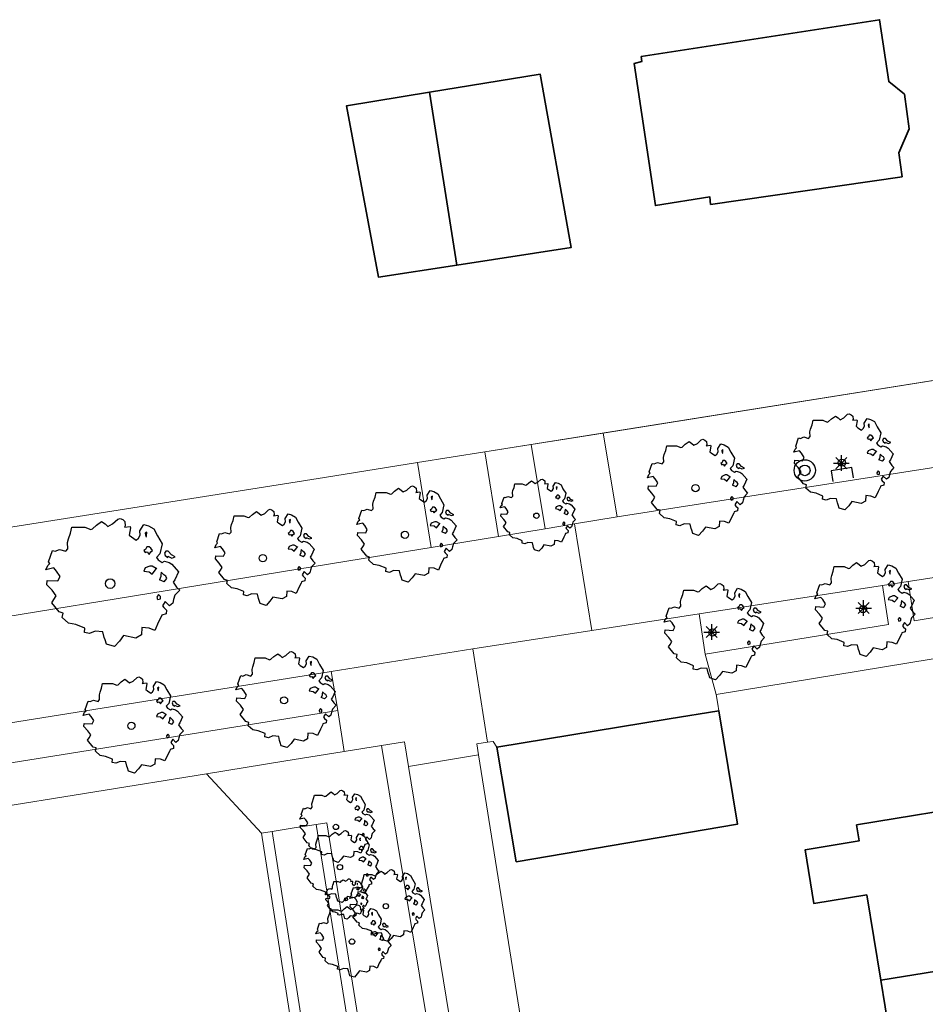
# Model space of a CAD drawing. Header units: metres. Extents: x 152391 to 157968, y 462336 to 467280.
# Tile 503 of 656: x 156109 to 156152, y 463065 to 463112. Entities that reach past the tile are written whole.
import ezdxf

# ---------------------------------------------------------------- set-up
doc = ezdxf.new("R2010")
doc.units = ezdxf.units.M
doc.header["$LTSCALE"] = 0.75
doc.layers.get('0').update_dxf_attribs({"lineweight": 25})
for name, color, linetype, lineweight in [('B-GV-GR-BOOM-S', 252, 'Continuous', 25), ('B-RO-IE-TERREINAFSCHEIDING_KUNSTMATIG_HEKWERK-G', 251, 'IE-TERREINAFSCHEIDING-KUNSTMATIG', 18), ('B-RO-OG-BEBOUWING-GV', 6, 'Continuous', 35), ('B-RO-OG-TERREIN_CULTUURSCHEIDING-GV', 251, 'Continuous', 18), ('B-RO-OG-WATER-GV', 251, 'Continuous', 18), ('B-RO-VH-VERHARDING_BETONSTRAATSTEEN-GV', 251, 'Continuous', 18), ('B-RO-VH-VERHARDING_STRAATBAKSTEEN-GV', 251, 'Continuous', 18), ('B-RO-VH-VERHARDING_TEGEL-GV', 251, 'Continuous', 18)]:
    doc.layers.add(name, color=color, linetype=linetype, lineweight=lineweight)
for name, color, linetype in [('S08_TROTTOIRKOLK', 251, 'Continuous'), ('TOPO_BOOM', 251, 'Continuous'), ('TOPO_LICHTMAST', 251, 'Continuous')]:
    doc.layers.add(name, color=color, linetype=linetype)
doc.linetypes.add('IE-TERREINAFSCHEIDING-KUNSTMATIG', pattern='A,4,[82,NLCS.SHX,S=0.75,R=90,X=0,Y=0],4,-2', length=10)

# ---------------------------------------------------------------- blocks, each defined once
blk = doc.blocks.new('Q26')
at = {"color": 0, "linetype": 'ByBlock'}
for p, q in [((-0.37, 0), (0.37, 0)), ((0.262, -0.262), (-0.261, 0.261)), ((0, -0.37), (0, 0.37))]:
    blk.add_line(p, q, dxfattribs=at)
blk.add_lwpolyline([(-0.261, -0.261), (0, 0), (0.261, 0.261)], dxfattribs=at)
blk = doc.blocks.new('Q21')
at = {"color": 0, "linetype": 'ByBlock'}
for radius in [0.5, 0.25]:
    blk.add_circle((0, 0), radius, dxfattribs=at)
blk = doc.blocks.new('S08')
at = {"color": 0, "linetype": 'ByBlock'}
blk.add_lwpolyline([(-0.5, 0), (-0.5, -0.5), (0.5, -0.5), (0.5, 0)], dxfattribs=at)
blk = doc.blocks.new('SGR-BOOM_0_10')
at = {"linetype": 'Continuous'}
for p, q in [((0.037, 0.889), (0.115, 0.963)), ((0.115, 0.963), (0.148, 0.973)), ((0.148, 0.973), (0.187, 0.954)), ((0.187, 0.954), (0.22, 0.926)), ((-0.918, 0.326), (-0.86, 0.492)), ((-0.86, 0.492), (-0.82, 0.483)), ((-0.82, 0.483), (-0.755, 0.511)), ((-0.755, 0.511), (-0.663, 0.483)), ((-0.663, 0.483), (-0.631, 0.52)), ((-0.637, 0.612), (-0.624, 0.668)), ((-0.631, 0.52), (-0.637, 0.612)), ((-0.624, 0.668), (-0.591, 0.751)), ((-0.591, 0.751), (-0.572, 0.843)), ((-0.572, 0.843), (-0.375, 0.843)), ((-0.375, 0.843), (-0.29, 0.806)), ((-0.29, 0.806), (-0.264, 0.815)), ((-0.264, 0.815), (-0.205, 0.871)), ((-0.205, 0.871), (-0.127, 0.926)), ((-0.127, 0.926), (-0.075, 0.889)), ((-0.075, 0.889), (-0.035, 0.852)), ((-0.035, 0.852), (0.037, 0.889)), ((0.226, 0.862), (0.213, 0.843)), ((0.213, 0.843), (0.298, 0.852)), ((0.22, 0.926), (0.226, 0.862)), ((0.305, 0.834), (0.285, 0.723)), ((0.285, 0.723), (0.318, 0.695)), ((0.298, 0.852), (0.305, 0.834)), ((0.318, 0.695), (0.39, 0.649)), ((0.39, 0.649), (0.423, 0.677)), ((0.423, 0.677), (0.449, 0.723)), ((0.442, 0.788), (0.501, 0.88)), ((0.449, 0.723), (0.442, 0.788)), ((0.501, 0.88), (0.573, 0.862)), ((0.527, 0.511), (0.501, 0.492)), ((0.501, 0.492), (0.521, 0.464)), ((0.547, 0.769), (0.521, 0.751)), ((0.521, 0.751), (0.534, 0.705)), ((0.521, 0.464), (0.553, 0.474)), ((0.547, 0.547), (0.527, 0.511)), ((0.534, 0.705), (0.54, 0.695)), ((0.54, 0.714), (0.547, 0.769)), ((0.58, 0.547), (0.547, 0.547)), ((0.553, 0.474), (0.58, 0.437)), ((0.573, 0.862), (0.652, 0.815)), ((0.606, 0.529), (0.58, 0.547)), ((0.58, 0.437), (0.606, 0.474)), ((0.632, 0.492), (0.606, 0.529)), ((0.606, 0.474), (0.632, 0.492)), ((0.652, 0.815), (0.704, 0.714)), ((0.704, 0.714), (0.776, 0.594)), ((0.776, 0.594), (0.743, 0.446)), ((0.828, 0.483), (0.809, 0.455)), ((0.867, 0.483), (0.828, 0.483)), ((0.913, 0.427), (0.867, 0.483)), ((-0.958, 0.206), (-0.932, 0.27)), ((-0.84, 0.233), (-0.958, 0.206)), ((-0.945, -0.016), (-0.938, 0.049)), ((-0.938, 0.049), (-0.781, 0.039)), ((-0.932, 0.27), (-0.899, 0.298)), ((-0.899, 0.298), (-0.918, 0.326)), ((-0.801, 0.187), (-0.84, 0.233)), ((-0.748, 0.104), (-0.801, 0.187)), ((-0.781, 0.039), (-0.748, 0.104)), ((0.521, 0.233), (0.501, 0.187)), ((0.501, 0.187), (0.58, 0.178)), ((0.593, 0.261), (0.521, 0.233)), ((0.58, 0.178), (0.625, 0.141)), ((0.625, 0.261), (0.593, 0.261)), ((0.684, 0.224), (0.625, 0.261)), ((0.625, 0.141), (0.678, 0.206)), ((0.678, 0.206), (0.697, 0.233)), ((0.743, 0.446), (0.691, 0.39)), ((0.691, 0.39), (0.717, 0.353)), ((0.717, 0.353), (0.776, 0.316)), ((0.756, 0.104), (0.737, 0.058)), ((0.806, 0.027), (0.737, 0.058)), ((0.763, 0.169), (0.756, 0.132)), ((0.756, 0.132), (0.756, 0.104)), ((0.802, 0.132), (0.763, 0.169)), ((0.776, 0.316), (0.809, 0.335)), ((0.828, 0.113), (0.802, 0.132)), ((0.806, 0.027), (0.848, 0.076)), ((0.809, 0.455), (0.822, 0.418)), ((0.809, 0.335), (0.881, 0.316)), ((0.822, 0.418), (0.861, 0.39)), ((0.848, 0.076), (0.828, 0.113)), ((0.861, 0.409), (0.92, 0.381)), ((0.861, 0.39), (0.867, 0.409)), ((0.881, 0.316), (0.92, 0.289)), ((0.972, 0.4), (0.913, 0.427)), ((0.92, 0.381), (0.972, 0.4)), ((0.92, 0.289), (1.018, 0.178)), ((0.966, 0.058), (0.939, 0.021)), ((0.939, 0.021), (0.992, -0.053)), ((1.018, 0.178), (0.966, 0.058)), ((-0.866, -0.099), (-0.945, -0.016)), ((-0.873, -0.284), (-0.84, -0.238)), ((-0.761, -0.423), (-0.873, -0.284)), ((-0.807, -0.182), (-0.866, -0.099)), ((-0.84, -0.238), (-0.807, -0.182)), ((-0.703, -0.441), (-0.761, -0.423)), ((-0.716, -0.506), (-0.703, -0.441)), ((0.724, -0.164), (0.697, -0.201)), ((0.697, -0.201), (0.704, -0.238)), ((0.71, -0.238), (0.75, -0.229)), ((0.75, -0.192), (0.724, -0.164)), ((0.75, -0.229), (0.75, -0.192)), ((0.835, -0.45), (0.769, -0.469)), ((0.822, -0.266), (0.782, -0.33)), ((0.782, -0.33), (0.802, -0.358)), ((0.802, -0.358), (0.841, -0.395)), ((0.887, -0.33), (0.822, -0.266)), ((0.841, -0.395), (0.835, -0.45)), ((0.933, -0.293), (0.887, -0.33)), ((0.946, -0.238), (0.933, -0.293)), ((0.966, -0.173), (0.946, -0.238)), ((1.038, -0.099), (0.966, -0.173)), ((0.992, -0.053), (1.038, -0.099)), ((-0.624, -0.589), (-0.716, -0.506)), ((-0.513, -0.608), (-0.624, -0.589)), ((-0.375, -0.663), (-0.513, -0.608)), ((-0.382, -0.728), (-0.375, -0.663)), ((-0.31, -0.746), (-0.382, -0.728)), ((-0.225, -0.709), (-0.31, -0.746)), ((-0.107, -0.718), (-0.225, -0.709)), ((-0.088, -0.802), (-0.107, -0.718)), ((-0.075, -0.839), (-0.088, -0.802)), ((-0.055, -0.903), (-0.075, -0.839)), ((0.063, -0.94), (-0.055, -0.903)), ((0.141, -0.857), (0.063, -0.94)), ((0.2, -0.774), (0.141, -0.857)), ((0.383, -0.811), (0.2, -0.774)), ((0.468, -0.765), (0.383, -0.811)), ((0.475, -0.654), (0.468, -0.765)), ((0.58, -0.663), (0.475, -0.654)), ((0.665, -0.7), (0.58, -0.663)), ((0.724, -0.571), (0.665, -0.7)), ((0.763, -0.497), (0.724, -0.571)), ((0.769, -0.469), (0.763, -0.497))]:
    blk.add_line(p, q, dxfattribs=at)
blk.add_circle((0, 0), 0.0711, dxfattribs=at)
blk = doc.blocks.new('SGR-BOOM_21_30')
at = {"linetype": 'Continuous'}
for p, q in [((-1.051, 1.335), (-1.016, 1.499)), ((-1.016, 1.499), (-0.668, 1.499)), ((-0.668, 1.499), (-0.516, 1.433)), ((-0.516, 1.433), (-0.47, 1.45)), ((-0.47, 1.45), (-0.365, 1.548)), ((-0.365, 1.548), (-0.226, 1.647)), ((-0.226, 1.647), (-0.133, 1.581)), ((-0.133, 1.581), (-0.063, 1.515)), ((-0.063, 1.515), (0.065, 1.581)), ((0.065, 1.581), (0.205, 1.712)), ((0.205, 1.712), (0.263, 1.729)), ((0.263, 1.729), (0.333, 1.696)), ((0.333, 1.696), (0.391, 1.647)), ((0.402, 1.532), (0.379, 1.499)), ((0.379, 1.499), (0.53, 1.515)), ((0.391, 1.647), (0.402, 1.532)), ((0.542, 1.483), (0.507, 1.285)), ((0.53, 1.515), (0.542, 1.483)), ((0.786, 1.4), (0.891, 1.565)), ((0.798, 1.285), (0.786, 1.4)), ((0.891, 1.565), (1.019, 1.532)), ((1.019, 1.532), (1.158, 1.45)), ((1.158, 1.45), (1.251, 1.269)), ((-1.133, 1.088), (-1.109, 1.187)), ((-1.121, 0.924), (-1.133, 1.088)), ((-1.109, 1.187), (-1.051, 1.335)), ((0.507, 1.285), (0.565, 1.236)), ((0.565, 1.236), (0.693, 1.154)), ((0.693, 1.154), (0.751, 1.203)), ((0.751, 1.203), (0.798, 1.285)), ((0.972, 1.368), (0.926, 1.335)), ((0.926, 1.335), (0.949, 1.253)), ((0.972, 0.973), (0.937, 0.908)), ((0.949, 1.253), (0.961, 1.236)), ((0.961, 1.269), (0.972, 1.368)), ((1.03, 0.973), (0.972, 0.973)), ((1.077, 0.94), (1.03, 0.973)), ((1.124, 0.875), (1.077, 0.94)), ((1.251, 1.269), (1.379, 1.055)), ((1.379, 1.055), (1.321, 0.793)), ((-1.703, 0.365), (-1.656, 0.48)), ((-1.656, 0.48), (-1.598, 0.53)), ((-1.633, 0.579), (-1.528, 0.875)), ((-1.598, 0.53), (-1.633, 0.579)), ((-1.528, 0.875), (-1.458, 0.858)), ((-1.458, 0.858), (-1.342, 0.908)), ((-1.342, 0.908), (-1.179, 0.858)), ((-1.179, 0.858), (-1.121, 0.924)), ((0.937, 0.908), (0.891, 0.875)), ((0.891, 0.875), (0.926, 0.825)), ((0.926, 0.825), (0.984, 0.842)), ((1.054, 0.464), (0.926, 0.415)), ((0.984, 0.842), (1.03, 0.776)), ((1.03, 0.776), (1.077, 0.842)), ((1.112, 0.464), (1.054, 0.464)), ((1.077, 0.842), (1.124, 0.875)), ((1.217, 0.398), (1.112, 0.464)), ((1.321, 0.793), (1.228, 0.694)), ((1.228, 0.694), (1.275, 0.628)), ((1.275, 0.628), (1.379, 0.563)), ((1.379, 0.563), (1.438, 0.595)), ((1.472, 0.858), (1.438, 0.809)), ((1.438, 0.809), (1.461, 0.743)), ((1.438, 0.595), (1.565, 0.563)), ((1.461, 0.743), (1.531, 0.694)), ((1.542, 0.858), (1.472, 0.858)), ((1.531, 0.727), (1.635, 0.678)), ((1.531, 0.694), (1.542, 0.727)), ((1.624, 0.76), (1.542, 0.858)), ((1.565, 0.563), (1.635, 0.513)), ((1.728, 0.71), (1.624, 0.76)), ((1.635, 0.678), (1.728, 0.71)), ((1.635, 0.513), (1.81, 0.316)), ((-1.493, 0.415), (-1.703, 0.365)), ((-1.679, -0.029), (-1.668, 0.086)), ((-1.668, 0.086), (-1.389, 0.07)), ((-1.423, 0.333), (-1.493, 0.415)), ((-1.33, 0.185), (-1.423, 0.333)), ((-1.389, 0.07), (-1.33, 0.185)), ((0.926, 0.415), (0.891, 0.333)), ((0.891, 0.333), (1.03, 0.316)), ((1.03, 0.316), (1.112, 0.251)), ((1.112, 0.251), (1.205, 0.365)), ((1.205, 0.365), (1.24, 0.415)), ((1.344, 0.185), (1.31, 0.103)), ((1.434, 0.049), (1.31, 0.103)), ((1.356, 0.3), (1.344, 0.234)), ((1.344, 0.234), (1.344, 0.185)), ((1.426, 0.234), (1.356, 0.3)), ((1.472, 0.201), (1.426, 0.234)), ((1.434, 0.049), (1.507, 0.136)), ((1.507, 0.136), (1.472, 0.201)), ((1.717, 0.103), (1.67, 0.037)), ((1.67, 0.037), (1.763, -0.094)), ((1.81, 0.316), (1.717, 0.103)), ((-1.54, -0.177), (-1.679, -0.029)), ((-1.551, -0.505), (-1.493, -0.423)), ((-1.435, -0.324), (-1.54, -0.177)), ((-1.493, -0.423), (-1.435, -0.324)), ((1.286, -0.292), (1.24, -0.357)), ((1.24, -0.357), (1.251, -0.423)), ((1.263, -0.423), (1.333, -0.407)), ((1.333, -0.341), (1.286, -0.292)), ((1.333, -0.407), (1.333, -0.341)), ((1.682, -0.423), (1.658, -0.522)), ((1.717, -0.308), (1.682, -0.423)), ((1.845, -0.177), (1.717, -0.308)), ((1.763, -0.094), (1.845, -0.177)), ((-1.354, -0.752), (-1.551, -0.505)), ((-1.249, -0.784), (-1.354, -0.752)), ((-1.272, -0.899), (-1.249, -0.784)), ((-1.109, -1.047), (-1.272, -0.899)), ((1.356, -0.883), (1.286, -1.014)), ((1.368, -0.834), (1.356, -0.883)), ((1.484, -0.801), (1.368, -0.834)), ((1.461, -0.472), (1.391, -0.587)), ((1.391, -0.587), (1.426, -0.637)), ((1.426, -0.637), (1.496, -0.702)), ((1.577, -0.587), (1.461, -0.472)), ((1.496, -0.702), (1.484, -0.801)), ((1.658, -0.522), (1.577, -0.587)), ((-0.912, -1.08), (-1.109, -1.047)), ((-0.668, -1.179), (-0.912, -1.08)), ((-0.679, -1.294), (-0.668, -1.179)), ((-0.551, -1.326), (-0.679, -1.294)), ((-0.4, -1.261), (-0.551, -1.326)), ((-0.191, -1.277), (-0.4, -1.261)), ((-0.156, -1.425), (-0.191, -1.277)), ((0.356, -1.376), (0.251, -1.524)), ((0.682, -1.441), (0.356, -1.376)), ((0.833, -1.359), (0.682, -1.441)), ((0.844, -1.162), (0.833, -1.359)), ((1.03, -1.179), (0.844, -1.162)), ((1.182, -1.244), (1.03, -1.179)), ((1.286, -1.014), (1.182, -1.244)), ((-0.133, -1.491), (-0.156, -1.425)), ((-0.098, -1.606), (-0.133, -1.491)), ((0.112, -1.671), (-0.098, -1.606)), ((0.251, -1.524), (0.112, -1.671))]:
    blk.add_line(p, q, dxfattribs=at)
blk.add_circle((0, 0), 0.126, dxfattribs=at)
blk = doc.blocks.new('SGR-BOOM_31_50')
at = {"linetype": 'Continuous'}
for p, q in [((-1.402, 1.78), (-1.355, 1.999)), ((-1.355, 1.999), (-0.89, 1.999)), ((-0.89, 1.999), (-0.688, 1.911)), ((-0.688, 1.911), (-0.626, 1.933)), ((-0.626, 1.933), (-0.487, 2.064)), ((-0.487, 2.064), (-0.301, 2.196)), ((-0.301, 2.196), (-0.177, 2.108)), ((-0.177, 2.108), (-0.084, 2.02)), ((-0.084, 2.02), (0.087, 2.108)), ((0.087, 2.108), (0.273, 2.283)), ((0.273, 2.283), (0.351, 2.305)), ((0.351, 2.305), (0.444, 2.261)), ((0.444, 2.261), (0.521, 2.196)), ((0.537, 2.042), (0.506, 1.999)), ((0.506, 1.999), (0.707, 2.02)), ((0.521, 2.196), (0.537, 2.042)), ((0.723, 1.977), (0.676, 1.714)), ((0.707, 2.02), (0.723, 1.977)), ((1.048, 1.867), (1.188, 2.086)), ((1.064, 1.714), (1.048, 1.867)), ((1.188, 2.086), (1.358, 2.042)), ((1.358, 2.042), (1.545, 1.933)), ((1.545, 1.933), (1.669, 1.692)), ((-1.51, 1.451), (-1.479, 1.582)), ((-1.495, 1.232), (-1.51, 1.451)), ((-1.479, 1.582), (-1.402, 1.78)), ((0.676, 1.714), (0.754, 1.648)), ((0.754, 1.648), (0.924, 1.539)), ((0.924, 1.539), (1.002, 1.604)), ((1.002, 1.604), (1.064, 1.714)), ((1.296, 1.823), (1.234, 1.78)), ((1.234, 1.78), (1.265, 1.67)), ((1.265, 1.67), (1.281, 1.648)), ((1.281, 1.692), (1.296, 1.823)), ((1.669, 1.692), (1.839, 1.407)), ((1.839, 1.407), (1.762, 1.057)), ((-2.177, 0.772), (-2.038, 1.166)), ((-2.038, 1.166), (-1.944, 1.144)), ((-1.944, 1.144), (-1.789, 1.21)), ((-1.789, 1.21), (-1.572, 1.144)), ((-1.572, 1.144), (-1.495, 1.232)), ((1.25, 1.21), (1.188, 1.166)), ((1.188, 1.166), (1.234, 1.101)), ((1.234, 1.101), (1.312, 1.122)), ((1.296, 1.298), (1.25, 1.21)), ((1.374, 1.298), (1.296, 1.298)), ((1.312, 1.122), (1.374, 1.035)), ((1.436, 1.254), (1.374, 1.298)), ((1.374, 1.035), (1.436, 1.122)), ((1.498, 1.166), (1.436, 1.254)), ((1.436, 1.122), (1.498, 1.166)), ((1.762, 1.057), (1.638, 0.925)), ((1.963, 1.144), (1.917, 1.079)), ((1.917, 1.079), (1.948, 0.991)), ((1.948, 0.991), (2.041, 0.925)), ((2.056, 1.144), (1.963, 1.144)), ((2.041, 0.969), (2.18, 0.903)), ((2.041, 0.925), (2.056, 0.969)), ((2.165, 1.013), (2.056, 1.144)), ((2.304, 0.947), (2.165, 1.013)), ((2.18, 0.903), (2.304, 0.947)), ((-2.27, 0.487), (-2.208, 0.641)), ((-1.991, 0.553), (-2.27, 0.487)), ((-2.208, 0.641), (-2.131, 0.706)), ((-2.131, 0.706), (-2.177, 0.772)), ((-1.898, 0.444), (-1.991, 0.553)), ((1.234, 0.553), (1.188, 0.444)), ((1.405, 0.619), (1.234, 0.553)), ((1.483, 0.619), (1.405, 0.619)), ((1.622, 0.531), (1.483, 0.619)), ((1.483, 0.334), (1.607, 0.487)), ((1.607, 0.487), (1.653, 0.553)), ((1.638, 0.925), (1.7, 0.838)), ((1.7, 0.838), (1.839, 0.75)), ((1.839, 0.75), (1.917, 0.794)), ((1.917, 0.794), (2.087, 0.75)), ((2.087, 0.75), (2.18, 0.684)), ((2.18, 0.684), (2.413, 0.422)), ((-2.239, -0.038), (-2.224, 0.115)), ((-2.224, 0.115), (-1.851, 0.093)), ((-1.774, 0.246), (-1.898, 0.444)), ((-1.851, 0.093), (-1.774, 0.246)), ((1.188, 0.444), (1.374, 0.422)), ((1.374, 0.422), (1.483, 0.334)), ((1.793, 0.246), (1.746, 0.137)), ((1.911, 0.065), (1.746, 0.137)), ((1.808, 0.4), (1.793, 0.312)), ((1.793, 0.312), (1.793, 0.246)), ((1.901, 0.312), (1.808, 0.4)), ((1.963, 0.268), (1.901, 0.312)), ((1.911, 0.065), (2.01, 0.181)), ((2.01, 0.181), (1.963, 0.268)), ((2.289, 0.137), (2.227, 0.049)), ((2.227, 0.049), (2.351, -0.126)), ((2.413, 0.422), (2.289, 0.137)), ((-2.053, -0.235), (-2.239, -0.038)), ((-1.913, -0.433), (-2.053, -0.235)), ((-1.991, -0.564), (-1.913, -0.433)), ((1.715, -0.389), (1.653, -0.476)), ((1.777, -0.454), (1.715, -0.389)), ((1.777, -0.542), (1.777, -0.454)), ((2.289, -0.411), (2.242, -0.564)), ((2.459, -0.235), (2.289, -0.411)), ((2.351, -0.126), (2.459, -0.235)), ((-2.069, -0.673), (-1.991, -0.564)), ((-1.805, -1.002), (-2.069, -0.673)), ((1.653, -0.476), (1.669, -0.564)), ((1.684, -0.564), (1.777, -0.542)), ((1.948, -0.63), (1.855, -0.783)), ((1.855, -0.783), (1.901, -0.849)), ((1.901, -0.849), (1.994, -0.936)), ((2.103, -0.783), (1.948, -0.63)), ((2.211, -0.695), (2.103, -0.783)), ((2.242, -0.564), (2.211, -0.695)), ((-1.665, -1.046), (-1.805, -1.002)), ((-1.696, -1.199), (-1.665, -1.046)), ((-1.479, -1.396), (-1.696, -1.199)), ((1.715, -1.352), (1.576, -1.659)), ((1.808, -1.177), (1.715, -1.352)), ((1.824, -1.112), (1.808, -1.177)), ((1.979, -1.068), (1.824, -1.112)), ((1.994, -0.936), (1.979, -1.068)), ((-1.216, -1.44), (-1.479, -1.396)), ((-0.89, -1.571), (-1.216, -1.44)), ((-0.906, -1.725), (-0.89, -1.571)), ((-0.735, -1.769), (-0.906, -1.725)), ((-0.533, -1.681), (-0.735, -1.769)), ((-0.254, -1.703), (-0.533, -1.681)), ((-0.208, -1.9), (-0.254, -1.703)), ((0.475, -1.834), (0.335, -2.031)), ((0.909, -1.922), (0.475, -1.834)), ((1.11, -1.812), (0.909, -1.922)), ((1.126, -1.55), (1.11, -1.812)), ((1.374, -1.571), (1.126, -1.55)), ((1.576, -1.659), (1.374, -1.571)), ((-0.177, -1.988), (-0.208, -1.9)), ((-0.13, -2.141), (-0.177, -1.988)), ((0.149, -2.229), (-0.13, -2.141)), ((0.335, -2.031), (0.149, -2.229))]:
    blk.add_line(p, q, dxfattribs=at)
blk.add_circle((0, 0), 0.169, dxfattribs=at)
blk = doc.blocks.new('SGR-BOOM_50_100')
at = {"linetype": 'Continuous'}
for p, q in [((-0.649, 2.752), (-0.401, 2.928)), ((-0.401, 2.928), (-0.236, 2.811)), ((-0.236, 2.811), (-0.112, 2.694)), ((-0.112, 2.694), (0.116, 2.811)), ((0.116, 2.811), (0.364, 3.044)), ((0.364, 3.044), (0.467, 3.074)), ((0.467, 3.074), (0.591, 3.015)), ((0.591, 3.015), (0.695, 2.928)), ((0.695, 2.928), (0.715, 2.723)), ((-1.972, 2.11), (-1.869, 2.373)), ((-1.869, 2.373), (-1.807, 2.665)), ((-1.807, 2.665), (-1.187, 2.665)), ((-1.187, 2.665), (-0.918, 2.548)), ((-0.918, 2.548), (-0.835, 2.577)), ((-0.835, 2.577), (-0.649, 2.752)), ((0.715, 2.723), (0.674, 2.665)), ((0.674, 2.665), (0.943, 2.694)), ((0.964, 2.636), (0.902, 2.285)), ((0.943, 2.694), (0.964, 2.636)), ((1.398, 2.49), (1.584, 2.782)), ((1.418, 2.285), (1.398, 2.49)), ((1.584, 2.782), (1.811, 2.723)), ((1.729, 2.431), (1.646, 2.373)), ((1.646, 2.373), (1.687, 2.227)), ((1.708, 2.256), (1.729, 2.431)), ((1.811, 2.723), (2.059, 2.577)), ((2.059, 2.577), (2.225, 2.256)), ((-2.014, 1.935), (-1.972, 2.11)), ((-1.993, 1.643), (-2.014, 1.935)), ((0.902, 2.285), (1.005, 2.198)), ((1.005, 2.198), (1.232, 2.052)), ((1.232, 2.052), (1.336, 2.139)), ((1.336, 2.139), (1.418, 2.285)), ((1.687, 2.227), (1.708, 2.198)), ((2.225, 2.256), (2.452, 1.876)), ((2.452, 1.876), (2.349, 1.409)), ((-2.903, 1.029), (-2.717, 1.555)), ((-2.717, 1.555), (-2.593, 1.526)), ((-2.593, 1.526), (-2.386, 1.613)), ((-2.386, 1.613), (-2.096, 1.526)), ((-2.096, 1.526), (-1.993, 1.643)), ((1.667, 1.613), (1.584, 1.555)), ((1.584, 1.555), (1.646, 1.467)), ((1.646, 1.467), (1.749, 1.497)), ((1.729, 1.73), (1.667, 1.613)), ((1.832, 1.73), (1.729, 1.73)), ((1.749, 1.497), (1.832, 1.38)), ((1.915, 1.672), (1.832, 1.73)), ((1.832, 1.38), (1.915, 1.497)), ((1.997, 1.555), (1.915, 1.672)), ((1.915, 1.497), (1.997, 1.555)), ((2.349, 1.409), (2.183, 1.234)), ((2.618, 1.526), (2.556, 1.438)), ((2.556, 1.438), (2.597, 1.321)), ((2.742, 1.526), (2.618, 1.526)), ((2.886, 1.351), (2.742, 1.526)), ((-2.944, 0.854), (-2.841, 0.942)), ((-2.841, 0.942), (-2.903, 1.029)), ((2.183, 1.234), (2.266, 1.117)), ((2.266, 1.117), (2.452, 1)), ((2.452, 1), (2.556, 1.059)), ((2.556, 1.059), (2.783, 1)), ((2.597, 1.321), (2.721, 1.234)), ((2.721, 1.292), (2.907, 1.205)), ((2.721, 1.234), (2.742, 1.292)), ((2.783, 1), (2.907, 0.913)), ((3.072, 1.263), (2.886, 1.351)), ((2.907, 1.205), (3.072, 1.263)), ((-3.027, 0.65), (-2.944, 0.854)), ((-2.655, 0.737), (-3.027, 0.65)), ((-2.531, 0.591), (-2.655, 0.737)), ((-2.365, 0.329), (-2.531, 0.591)), ((1.646, 0.737), (1.584, 0.591)), ((1.584, 0.591), (1.832, 0.562)), ((1.873, 0.825), (1.646, 0.737)), ((1.832, 0.562), (1.977, 0.445)), ((1.977, 0.825), (1.873, 0.825)), ((2.163, 0.708), (1.977, 0.825)), ((1.977, 0.445), (2.142, 0.65)), ((2.142, 0.65), (2.204, 0.737)), ((2.411, 0.533), (2.39, 0.416)), ((2.535, 0.416), (2.411, 0.533)), ((2.907, 0.913), (3.217, 0.562)), ((3.217, 0.562), (3.052, 0.183)), ((-2.985, -0.051), (-2.965, 0.153)), ((-2.965, 0.153), (-2.469, 0.124)), ((-2.469, 0.124), (-2.365, 0.329)), ((2.39, 0.329), (2.328, 0.183)), ((2.549, 0.087), (2.328, 0.183)), ((2.39, 0.416), (2.39, 0.329)), ((2.618, 0.358), (2.535, 0.416)), ((2.549, 0.087), (2.68, 0.241)), ((2.68, 0.241), (2.618, 0.358)), ((3.052, 0.183), (2.969, 0.066)), ((2.969, 0.066), (3.135, -0.168)), ((-2.737, -0.314), (-2.985, -0.051)), ((-2.551, -0.577), (-2.737, -0.314)), ((3.279, -0.314), (3.052, -0.548)), ((3.135, -0.168), (3.279, -0.314)), ((-2.758, -0.898), (-2.655, -0.752)), ((-2.407, -1.336), (-2.758, -0.898)), ((-2.655, -0.752), (-2.551, -0.577)), ((2.287, -0.518), (2.204, -0.635)), ((2.204, -0.635), (2.225, -0.752)), ((2.245, -0.752), (2.37, -0.723)), ((2.37, -0.606), (2.287, -0.518)), ((2.37, -0.723), (2.37, -0.606)), ((2.597, -0.84), (2.473, -1.044)), ((2.804, -1.044), (2.597, -0.84)), ((2.948, -0.927), (2.804, -1.044)), ((2.99, -0.752), (2.948, -0.927)), ((3.052, -0.548), (2.99, -0.752)), ((-2.22, -1.394), (-2.407, -1.336)), ((2.473, -1.044), (2.535, -1.132)), ((2.535, -1.132), (2.659, -1.248)), ((2.659, -1.248), (2.638, -1.424)), ((-2.262, -1.599), (-2.22, -1.394)), ((-1.972, -1.862), (-2.262, -1.599)), ((2.287, -1.803), (2.101, -2.212)), ((2.411, -1.57), (2.287, -1.803)), ((2.432, -1.482), (2.411, -1.57)), ((2.638, -1.424), (2.432, -1.482)), ((-1.621, -1.92), (-1.972, -1.862)), ((-1.187, -2.095), (-1.621, -1.92)), ((-1.207, -2.3), (-1.187, -2.095)), ((-0.98, -2.358), (-1.207, -2.3)), ((-0.711, -2.241), (-0.98, -2.358)), ((-0.339, -2.271), (-0.711, -2.241)), ((-0.277, -2.533), (-0.339, -2.271)), ((1.501, -2.066), (1.48, -2.417)), ((1.832, -2.095), (1.501, -2.066)), ((2.101, -2.212), (1.832, -2.095)), ((-0.236, -2.65), (-0.277, -2.533)), ((-0.174, -2.855), (-0.236, -2.65)), ((0.447, -2.709), (0.199, -2.971)), ((0.633, -2.446), (0.447, -2.709)), ((1.212, -2.563), (0.633, -2.446)), ((1.48, -2.417), (1.212, -2.563)), ((0.199, -2.971), (-0.174, -2.855))]:
    blk.add_line(p, q, dxfattribs=at)
blk.add_circle((0, 0), 0.225, dxfattribs=at)

msp = doc.modelspace()

# ---------------------------------------------------------------- linework, layer by layer
at = {"layer": 'B-RO-IE-TERREINAFSCHEIDING_KUNSTMATIG_HEKWERK-G'}
msp.add_lwpolyline([(156163.157, 463096.319), (156131.063, 463091.204)], dxfattribs=at)
at = {"layer": 'B-RO-OG-BEBOUWING-GV'}
for points in [[(156138.431, 463109.835), (156138.466, 463109.6), (156138.114, 463109.519), (156138.474, 463107.108), (156139.113, 463102.816), (156141.681, 463103.221), (156141.708, 463102.869), (156150.742, 463104.173), (156150.584, 463105.295), (156151.082, 463106.431), (156150.852, 463108.065), (156150.111, 463108.658), (156149.68, 463111.576)], [(156129.751, 463100.011), (156135.14, 463100.844), (156133.682, 463109.006), (156128.451, 463108.156)], [(156129.751, 463100.011), (156128.451, 463108.156), (156124.546, 463107.521), (156126.059, 463099.44)], [(156131.635, 463077.297), (156132.55, 463071.894), (156142.976, 463073.658), (156142.104, 463079.006), (156139.76, 463078.623)], [(156149.735, 463066.308), (156158.594, 463067.734), (156157.902, 463071.946), (156157.096, 463071.814), (156156.804, 463073.592), (156155.148, 463073.32), (156154.927, 463074.665), (156148.593, 463073.625), (156148.716, 463072.871), (156146.17, 463072.453), (156146.586, 463069.924), (156149.074, 463070.333)], [(156158.594, 463067.734), (156149.735, 463066.308), (156150.354, 463062.54), (156147.787, 463062.118), (156148.197, 463059.622), (156150.796, 463060.049), (156150.909, 463059.363), (156157.316, 463060.415), (156157.038, 463062.109), (156158.683, 463062.379), (156158.446, 463063.821), (156159.216, 463063.948)]]:
    msp.add_lwpolyline(points, close=True, dxfattribs=at)
at = {"layer": 'B-RO-OG-TERREIN_CULTUURSCHEIDING-GV'}
for points in [[(156136.653, 463092.089), (156137.302, 463088.147), (156159.601, 463091.619), (156163.117, 463092.107), (156164.341, 463092.289), (156163.67, 463096.402), (156163.157, 463096.319)], [(156131.063, 463091.204), (156131.717, 463087.228), (156133.908, 463087.588), (156133.256, 463091.552)], [(156160.529, 463086.561), (156151.032, 463085.096), (156151.318, 463083.241), (156165.401, 463085.576), (156165.121, 463087.319), (156164.002, 463087.143)], [(156149.817, 463084.909), (156141.171, 463083.576), (156141.463, 463081.683), (156150.099, 463083.08)], [(156115.451, 463003.286), (156116.557, 463002.602), (156134.601, 463005.549), (156128.624, 463042.411), (156123.613, 463073.725), (156123.119, 463073.648), (156128.13, 463042.331), (156134.027, 463005.962), (156116.661, 463003.125), (156115.714, 463003.711)], [(156115.262, 463004.37), (156115.696, 463004.121), (156116.125, 463004.869), (156131.501, 463007.677), (156124.542, 463050.865), (156121.036, 463073.321), (156120.542, 463073.244), (156124.048, 463050.788), (156130.453, 463011.036), (156130.929, 463008.081), (156115.806, 463005.319)]]:
    msp.add_lwpolyline(points, close=True, dxfattribs=at)
for points in [[(156097.943, 463081.726), (156098.452, 463081.808), (156125.236, 463086.161), (156128.539, 463086.705), (156128.12, 463089.251), (156127.886, 463090.702), (156123.5, 463090.008), (156103.442, 463086.834), (156100.965, 463086.541), (156095.77, 463085.701), (156095.83, 463085.352), (156094.899, 463085.163)], [(156131.932, 463042.711), (156126.2, 463077.366), (156124.439, 463077.084), (156121.586, 463076.627), (156117.938, 463076.043), (156120.542, 463073.244), (156121.036, 463073.321), (156122.078, 463073.485), (156123.119, 463073.648), (156123.613, 463073.725), (156128.624, 463042.411)]]:
    msp.add_lwpolyline(points, dxfattribs=at)
at = {"layer": 'B-RO-OG-WATER-GV'}
msp.add_lwpolyline([(156115.262, 463004.37), (156114.128, 463004.141), (156114.269, 463003.247), (156115.432, 463003.416), (156115.451, 463003.286), (156115.714, 463003.711), (156116.661, 463003.125), (156134.027, 463005.962), (156128.13, 463042.331), (156123.119, 463073.648), (156122.078, 463073.485), (156121.036, 463073.321), (156124.542, 463050.865), (156131.501, 463007.677), (156116.125, 463004.869), (156115.696, 463004.121)], close=True, dxfattribs=at)
at = {"layer": 'B-RO-VH-VERHARDING_BETONSTRAATSTEEN-GV'}
for points in [[(156137.302, 463088.147), (156135.288, 463087.815), (156136.113, 463082.795), (156141.171, 463083.576), (156149.817, 463084.909), (156151.032, 463085.096), (156160.529, 463086.561), (156159.601, 463091.619)], [(156131.717, 463087.228), (156131.063, 463091.204), (156127.886, 463090.702), (156128.12, 463089.251), (156128.539, 463086.705)], [(156147.809, 462971.175), (156147.744, 462971.163), (156147.394, 462973.623), (156146.934, 462976.345), (156144.389, 462991.498), (156143.077, 463000), (156130.768, 463076.928), (156127.473, 463076.377), (156139.948, 463000), (156147.721, 462951.861), (156147.947, 462950.466), (156148.009, 462950.085), (156151.194, 462950.648), (156151.135, 462951.011), (156150.9, 462952.464), (156149.107, 462963.514)]]:
    msp.add_lwpolyline(points, close=True, dxfattribs=at)
for points in [[(156058.515, 463073.842), (156048.151, 463069.83), (156049.916, 463065.195), (156059.96, 463069.101), (156065.76, 463071.15), (156066.791, 463071.448), (156068.88, 463071.964), (156070.991, 463072.381), (156084.007, 463074.501), (156087.112, 463074.994), (156094.142, 463076.11), (156096.228, 463076.441), (156123.82, 463080.851), (156130.495, 463081.929), (156136.113, 463082.795), (156135.288, 463087.815), (156133.908, 463087.588), (156131.717, 463087.228), (156128.539, 463086.705), (156125.236, 463086.161), (156098.452, 463081.808), (156097.943, 463081.726), (156093.362, 463080.993)], [(156147.721, 462951.861), (156139.948, 463000), (156127.473, 463076.377), (156127.284, 463077.537), (156126.2, 463077.366), (156131.932, 463042.711), (156138.389, 463002.628), (156138.831, 463000.123), (156139.707, 462994.353), (156140.097, 462991.773), (156140.542, 462988.515), (156139.872, 462988.424), (156140.187, 462986.325), (156140.824, 462986.433), (156141.409, 462982.976), (156141.977, 462979.617)]]:
    msp.add_lwpolyline(points, dxfattribs=at)
at = {"layer": 'B-RO-VH-VERHARDING_STRAATBAKSTEEN-GV'}
msp.add_lwpolyline([(156135.288, 463087.815), (156137.302, 463088.147), (156136.653, 463092.089), (156133.256, 463091.552), (156133.908, 463087.588)], close=True, dxfattribs=at)
at = {"layer": 'B-RO-VH-VERHARDING_TEGEL-GV'}
for points in [[(156166.122, 463087.476), (156165.121, 463087.319), (156165.401, 463085.576), (156151.318, 463083.241), (156151.032, 463085.096)], [(156151.032, 463085.096), (156149.817, 463084.909), (156150.099, 463083.08), (156141.463, 463081.683), (156141.98, 463079.768), (156165.689, 463083.668), (156165.756, 463083.256), (156166.291, 463079.939), (156167.738, 463080.173), (156167.73, 463080.223), (156167.172, 463083.712), (156171.283, 463084.43)]]:
    msp.add_lwpolyline(points, dxfattribs=at)
for points in [[(156131.635, 463077.297), (156139.76, 463078.623), (156142.104, 463079.006), (156142.053, 463079.32), (156141.98, 463079.768), (156141.463, 463081.683), (156141.171, 463083.576), (156136.113, 463082.795), (156130.495, 463081.929), (156131.196, 463077.527), (156131.452, 463077.567)], [(156123.82, 463080.851), (156124.134, 463079.022), (156124.439, 463077.084), (156126.2, 463077.366), (156127.284, 463077.537), (156127.473, 463076.377), (156130.768, 463076.928), (156130.685, 463077.448), (156131.196, 463077.527), (156130.495, 463081.929)], [(156096.548, 463074.606), (156096.864, 463072.643), (156117.938, 463076.043), (156121.586, 463076.627), (156124.439, 463077.084), (156124.134, 463079.022)]]:
    msp.add_lwpolyline(points, close=True, dxfattribs=at)

# ---------------------------------------------------------------- block references
at = {"layer": 'B-GV-GR-BOOM-S', "transparency": 33554559}
for name, p in [('SGR-BOOM_31_50', (156147.9, 463090.7)), ('SGR-BOOM_31_50', (156141, 463089.5)), ('SGR-BOOM_21_30', (156133.5, 463088.2)), ('SGR-BOOM_31_50', (156127.3, 463087.3)), ('SGR-BOOM_31_50', (156120.6, 463086.2)), ('SGR-BOOM_50_100', (156113.4, 463085)), ('SGR-BOOM_31_50', (156148.9, 463083.8)), ('SGR-BOOM_31_50', (156141.8, 463082.7)), ('SGR-BOOM_31_50', (156121.6, 463079.5)), ('SGR-BOOM_31_50', (156114.4, 463078.3)), ('SGR-BOOM_21_30', (156124.044, 463073.535)), ('SGR-BOOM_21_30', (156124.234, 463071.638)), ('SGR-BOOM_21_30', (156126.4, 463069.8)), ('SGR-BOOM_0_10', (156124.519, 463070.12)), ('SGR-BOOM_21_30', (156124.803, 463068.129))]:
    msp.add_blockref(name, p, dxfattribs=at)
at = {"layer": 'S08_TROTTOIRKOLK', "rotation": 189.3775790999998}
msp.add_blockref('S08', (156147.964, 463089.901), dxfattribs=at)
at = {"layer": 'TOPO_BOOM'}
for p in [(156147.877, 463090.678), (156148.924, 463083.848), (156141.766, 463082.716)]:
    msp.add_blockref('Q26', p, dxfattribs=at)
at = {"layer": 'TOPO_LICHTMAST'}
msp.add_blockref('Q21', (156146.152, 463090.336), dxfattribs=at)

doc.saveas('drawing.dxf')
